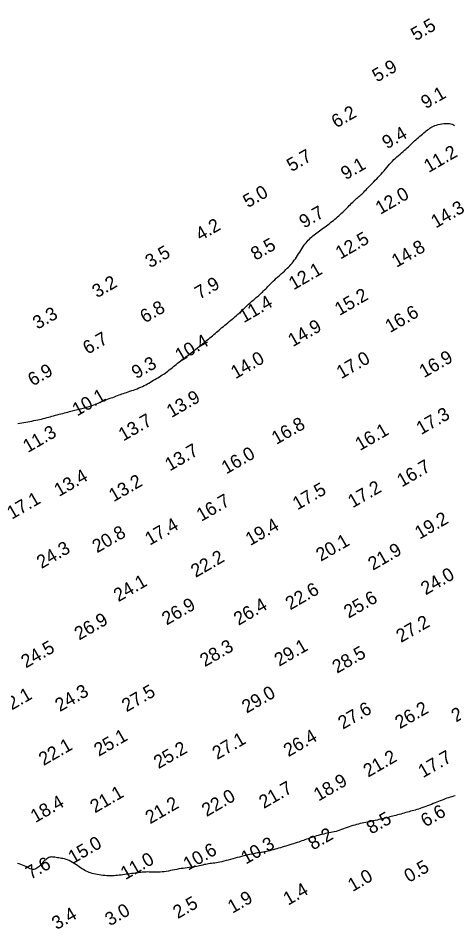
# Model space of a CAD drawing. Extents: x 3024098 to 3056816, y 418252 to 509144.
# Drawn here: x 3027019.2 to 3027183, y 427242 to 427584.5 of the extents above; entities that cross this region are included whole.
import ezdxf

# ---------------------------------------------------------------- set-up
doc = ezdxf.new("R2010")
doc.units = 0
doc.layers.add('V-CHAN-CONT-EL10', color=7, linetype='Continuous')
doc.layers.add('V-TOPO-SOUN-0911', color=7, linetype='Continuous')

msp = doc.modelspace()

# ---------------------------------------------------------------- linework, layer by layer
at = {"layer": 'V-CHAN-CONT-EL10'}
for points in [[(3027019.05, 427432.06), (3027019.79, 427432.19), (3027020.54, 427432.32), (3027021.31, 427432.45), (3027022.07, 427432.58), (3027022.84, 427432.71), (3027023.61, 427432.85), (3027024.37, 427432.98), (3027025.12, 427433.12), (3027025.86, 427433.27), (3027026.58, 427433.42), (3027027.28, 427433.57), (3027027.97, 427433.73), (3027028.63, 427433.9), (3027029.29, 427434.07), (3027029.93, 427434.24), (3027030.58, 427434.41), (3027031.22, 427434.59), (3027031.88, 427434.77), (3027032.54, 427434.96), (3027033.22, 427435.14), (3027033.91, 427435.32), (3027034.6, 427435.5), (3027035.29, 427435.68), (3027035.97, 427435.85), (3027036.63, 427436.02), (3027037.26, 427436.19), (3027037.87, 427436.35), (3027038.44, 427436.5), (3027038.98, 427436.64), (3027039.5, 427436.78), (3027040, 427436.92), (3027040.49, 427437.05), (3027040.98, 427437.18), (3027041.48, 427437.31), (3027041.99, 427437.44), (3027042.52, 427437.57), (3027043.07, 427437.71), (3027043.63, 427437.85), (3027044.19, 427437.99), (3027044.77, 427438.14), (3027045.34, 427438.3), (3027045.92, 427438.47), (3027046.48, 427438.64), (3027047.04, 427438.83), (3027047.59, 427439.03), (3027048.14, 427439.23), (3027048.69, 427439.45), (3027049.24, 427439.67), (3027049.8, 427439.9), (3027050.38, 427440.14), (3027050.97, 427440.39), (3027051.58, 427440.63), (3027052.2, 427440.89), (3027052.83, 427441.14), (3027053.47, 427441.39), (3027054.11, 427441.64), (3027054.74, 427441.88), (3027055.36, 427442.12), (3027055.96, 427442.34), (3027056.55, 427442.56), (3027057.12, 427442.77), (3027057.68, 427442.97), (3027058.23, 427443.16), (3027058.8, 427443.35), (3027059.37, 427443.55), (3027059.96, 427443.75), (3027060.57, 427443.96), (3027061.21, 427444.17), (3027061.87, 427444.4), (3027062.55, 427444.63), (3027063.24, 427444.88), (3027063.93, 427445.14), (3027064.61, 427445.41), (3027065.29, 427445.69), (3027065.95, 427445.98), (3027066.58, 427446.29), (3027067.2, 427446.6), (3027067.79, 427446.93), (3027068.37, 427447.26), (3027068.94, 427447.6), (3027069.5, 427447.94), (3027070.06, 427448.28), (3027070.62, 427448.62), (3027071.17, 427448.95), (3027071.72, 427449.28), (3027072.28, 427449.62), (3027072.83, 427449.95), (3027073.37, 427450.29), (3027073.92, 427450.64), (3027074.45, 427451.01), (3027074.98, 427451.38), (3027075.51, 427451.77), (3027076.02, 427452.17), (3027076.54, 427452.58), (3027077.05, 427453.01), (3027077.56, 427453.43), (3027078.08, 427453.86), (3027078.59, 427454.29), (3027079.12, 427454.71), (3027079.64, 427455.13), (3027080.18, 427455.55), (3027080.72, 427455.96), (3027081.28, 427456.38), (3027081.84, 427456.8), (3027082.41, 427457.23), (3027082.99, 427457.67), (3027083.58, 427458.12), (3027084.18, 427458.58), (3027084.79, 427459.05), (3027085.4, 427459.54), (3027086.01, 427460.02), (3027086.63, 427460.51), (3027087.24, 427461), (3027087.84, 427461.48), (3027088.44, 427461.96), (3027089.02, 427462.43), (3027089.59, 427462.89), (3027090.15, 427463.33), (3027090.7, 427463.78), (3027091.24, 427464.21), (3027091.77, 427464.65), (3027092.29, 427465.07), (3027092.8, 427465.5), (3027093.3, 427465.93), (3027093.8, 427466.35), (3027094.3, 427466.78), (3027094.8, 427467.21), (3027095.3, 427467.65), (3027095.81, 427468.09), (3027096.33, 427468.54), (3027096.87, 427468.99), (3027097.42, 427469.45), (3027097.98, 427469.92), (3027098.56, 427470.4), (3027099.13, 427470.87), (3027099.69, 427471.34), (3027100.24, 427471.8), (3027100.77, 427472.26), (3027101.28, 427472.7), (3027101.77, 427473.13), (3027102.22, 427473.54), (3027102.65, 427473.95), (3027103.07, 427474.34), (3027103.47, 427474.72), (3027103.87, 427475.1), (3027104.26, 427475.48), (3027104.65, 427475.85), (3027105.05, 427476.22), (3027105.45, 427476.59), (3027105.85, 427476.96), (3027106.26, 427477.32), (3027106.67, 427477.68), (3027107.08, 427478.04), (3027107.48, 427478.39), (3027107.9, 427478.74), (3027108.3, 427479.08), (3027108.71, 427479.42), (3027109.12, 427479.75), (3027109.52, 427480.09), (3027109.92, 427480.43), (3027110.32, 427480.77), (3027110.71, 427481.13), (3027111.1, 427481.5), (3027111.48, 427481.88), (3027111.86, 427482.27), (3027112.25, 427482.68), (3027112.65, 427483.11), (3027113.07, 427483.56), (3027113.52, 427484.03), (3027113.99, 427484.51), (3027114.5, 427485.02), (3027115.05, 427485.55), (3027115.63, 427486.09), (3027116.24, 427486.65), (3027116.86, 427487.21), (3027117.48, 427487.77), (3027118.1, 427488.33), (3027118.7, 427488.87), (3027119.27, 427489.4), (3027119.82, 427489.91), (3027120.33, 427490.41), (3027120.82, 427490.89), (3027121.29, 427491.38), (3027121.73, 427491.87), (3027122.16, 427492.38), (3027122.58, 427492.9), (3027123, 427493.45), (3027123.41, 427494.03), (3027123.82, 427494.64), (3027124.22, 427495.26), (3027124.63, 427495.89), (3027125.03, 427496.53), (3027125.43, 427497.16), (3027125.83, 427497.77), (3027126.23, 427498.37), (3027126.62, 427498.94), (3027127.02, 427499.48), (3027127.42, 427500), (3027127.83, 427500.49), (3027128.24, 427500.96), (3027128.66, 427501.41), (3027129.09, 427501.84), (3027129.54, 427502.25), (3027130, 427502.65), (3027130.48, 427503.03), (3027130.96, 427503.4), (3027131.46, 427503.77), (3027131.96, 427504.12), (3027132.48, 427504.48), (3027132.99, 427504.85), (3027133.51, 427505.22), (3027134.03, 427505.59), (3027134.55, 427505.98), (3027135.08, 427506.37), (3027135.6, 427506.77), (3027136.12, 427507.18), (3027136.64, 427507.6), (3027137.17, 427508.02), (3027137.69, 427508.45), (3027138.21, 427508.88), (3027138.73, 427509.31), (3027139.24, 427509.76), (3027139.76, 427510.21), (3027140.27, 427510.66), (3027140.77, 427511.12), (3027141.27, 427511.59), (3027141.76, 427512.06), (3027142.25, 427512.54), (3027142.73, 427513.02), (3027143.2, 427513.51), (3027143.66, 427513.98), (3027144.11, 427514.44), (3027144.54, 427514.88), (3027144.97, 427515.31), (3027145.37, 427515.7), (3027145.76, 427516.07), (3027146.14, 427516.41), (3027146.51, 427516.74), (3027146.88, 427517.05), (3027147.24, 427517.36), (3027147.6, 427517.68), (3027147.97, 427518.01), (3027148.34, 427518.35), (3027148.73, 427518.72), (3027149.13, 427519.11), (3027149.55, 427519.52), (3027149.98, 427519.95), (3027150.43, 427520.41), (3027150.89, 427520.88), (3027151.37, 427521.38), (3027151.86, 427521.89), (3027152.38, 427522.42), (3027152.91, 427522.96), (3027153.45, 427523.52), (3027154, 427524.09), (3027154.55, 427524.67), (3027155.1, 427525.27), (3027155.65, 427525.87), (3027156.2, 427526.48), (3027156.74, 427527.1), (3027157.27, 427527.71), (3027157.79, 427528.33), (3027158.31, 427528.95), (3027158.84, 427529.55), (3027159.37, 427530.15), (3027159.91, 427530.73), (3027160.47, 427531.3), (3027161.03, 427531.85), (3027161.61, 427532.38), (3027162.19, 427532.89), (3027162.76, 427533.39), (3027163.34, 427533.87), (3027163.9, 427534.35), (3027164.44, 427534.81), (3027164.96, 427535.26), (3027165.46, 427535.71), (3027165.93, 427536.15), (3027166.39, 427536.58), (3027166.83, 427537.01), (3027167.28, 427537.44), (3027167.73, 427537.87), (3027168.18, 427538.31), (3027168.65, 427538.74), (3027169.14, 427539.18), (3027169.64, 427539.62), (3027170.15, 427540.06), (3027170.67, 427540.49), (3027171.18, 427540.92), (3027171.69, 427541.33), (3027172.17, 427541.72), (3027172.64, 427542.09), (3027173.09, 427542.44), (3027173.52, 427542.77), (3027173.95, 427543.08), (3027174.39, 427543.36), (3027174.85, 427543.63), (3027175.33, 427543.87), (3027175.87, 427544.1), (3027176.45, 427544.3), (3027177.09, 427544.49), (3027177.78, 427544.65), (3027178.5, 427544.78), (3027179.23, 427544.87), (3027179.95, 427544.92), (3027180.64, 427544.92), (3027181.29, 427544.87), (3027181.88, 427544.75), (3027182.4, 427544.58), (3027182.85, 427544.35), (3027183.26, 427544.08)], [(3027183.45, 427291.99), (3027182.84, 427291.82), (3027182.23, 427291.64), (3027181.62, 427291.46), (3027181, 427291.26), (3027180.39, 427291.06), (3027179.78, 427290.84), (3027179.16, 427290.61), (3027178.54, 427290.38), (3027177.9, 427290.13), (3027177.26, 427289.88), (3027176.6, 427289.61), (3027175.93, 427289.34), (3027175.24, 427289.07), (3027174.53, 427288.79), (3027173.82, 427288.51), (3027173.11, 427288.24), (3027172.4, 427287.97), (3027171.7, 427287.71), (3027171.01, 427287.47), (3027170.35, 427287.24), (3027169.71, 427287.03), (3027169.09, 427286.84), (3027168.49, 427286.66), (3027167.9, 427286.49), (3027167.32, 427286.33), (3027166.74, 427286.18), (3027166.15, 427286.02), (3027165.55, 427285.85), (3027164.94, 427285.69), (3027164.32, 427285.51), (3027163.69, 427285.34), (3027163.06, 427285.16), (3027162.43, 427284.98), (3027161.81, 427284.81), (3027161.2, 427284.64), (3027160.61, 427284.48), (3027160.03, 427284.33), (3027159.48, 427284.18), (3027158.93, 427284.04), (3027158.38, 427283.9), (3027157.82, 427283.77), (3027157.26, 427283.63), (3027156.68, 427283.5), (3027156.07, 427283.35), (3027155.44, 427283.21), (3027154.78, 427283.06), (3027154.1, 427282.9), (3027153.4, 427282.75), (3027152.69, 427282.59), (3027151.98, 427282.43), (3027151.26, 427282.28), (3027150.55, 427282.13), (3027149.85, 427281.98), (3027149.15, 427281.84), (3027148.46, 427281.69), (3027147.77, 427281.54), (3027147.08, 427281.37), (3027146.39, 427281.2), (3027145.7, 427281), (3027145, 427280.79), (3027144.3, 427280.56), (3027143.6, 427280.31), (3027142.9, 427280.05), (3027142.19, 427279.79), (3027141.49, 427279.53), (3027140.79, 427279.28), (3027140.09, 427279.04), (3027139.4, 427278.83), (3027138.72, 427278.64), (3027138.05, 427278.47), (3027137.38, 427278.32), (3027136.71, 427278.18), (3027136.05, 427278.05), (3027135.39, 427277.92), (3027134.72, 427277.78), (3027134.05, 427277.63), (3027133.37, 427277.47), (3027132.69, 427277.29), (3027132.02, 427277.1), (3027131.34, 427276.9), (3027130.68, 427276.69), (3027130.03, 427276.48), (3027129.39, 427276.27), (3027128.77, 427276.06), (3027128.17, 427275.85), (3027127.58, 427275.64), (3027127, 427275.44), (3027126.43, 427275.24), (3027125.85, 427275.03), (3027125.26, 427274.83), (3027124.66, 427274.62), (3027124.03, 427274.42), (3027123.38, 427274.2), (3027122.71, 427273.99), (3027122.02, 427273.77), (3027121.31, 427273.56), (3027120.6, 427273.34), (3027119.88, 427273.12), (3027119.17, 427272.91), (3027118.47, 427272.7), (3027117.77, 427272.48), (3027117.09, 427272.28), (3027116.42, 427272.08), (3027115.76, 427271.89), (3027115.1, 427271.7), (3027114.45, 427271.53), (3027113.8, 427271.36), (3027113.15, 427271.21), (3027112.5, 427271.08), (3027111.85, 427270.95), (3027111.2, 427270.84), (3027110.54, 427270.72), (3027109.88, 427270.61), (3027109.2, 427270.5), (3027108.51, 427270.38), (3027107.8, 427270.24), (3027107.08, 427270.1), (3027106.33, 427269.94), (3027105.58, 427269.78), (3027104.8, 427269.6), (3027104.02, 427269.4), (3027103.21, 427269.2), (3027102.4, 427268.99), (3027101.57, 427268.77), (3027100.73, 427268.54), (3027099.88, 427268.3), (3027099.03, 427268.07), (3027098.19, 427267.84), (3027097.37, 427267.62), (3027096.57, 427267.41), (3027095.8, 427267.23), (3027095.06, 427267.07), (3027094.36, 427266.93), (3027093.71, 427266.82), (3027093.08, 427266.73), (3027092.48, 427266.65), (3027091.9, 427266.58), (3027091.34, 427266.5), (3027090.78, 427266.42), (3027090.23, 427266.33), (3027089.69, 427266.23), (3027089.14, 427266.11), (3027088.58, 427265.98), (3027088.01, 427265.85), (3027087.42, 427265.71), (3027086.82, 427265.58), (3027086.2, 427265.45), (3027085.56, 427265.33), (3027084.89, 427265.22), (3027084.2, 427265.12), (3027083.48, 427265.02), (3027082.75, 427264.93), (3027082, 427264.83), (3027081.23, 427264.73), (3027080.45, 427264.61), (3027079.66, 427264.49), (3027078.87, 427264.34), (3027078.07, 427264.18), (3027077.27, 427264.02), (3027076.47, 427263.86), (3027075.67, 427263.71), (3027074.88, 427263.57), (3027074.1, 427263.45), (3027073.33, 427263.36), (3027072.57, 427263.31), (3027071.84, 427263.28), (3027071.12, 427263.27), (3027070.42, 427263.28), (3027069.75, 427263.3), (3027069.1, 427263.32), (3027068.49, 427263.35), (3027067.91, 427263.36), (3027067.36, 427263.35), (3027066.83, 427263.34), (3027066.33, 427263.31), (3027065.83, 427263.27), (3027065.33, 427263.22), (3027064.82, 427263.16), (3027064.29, 427263.09), (3027063.73, 427263.02), (3027063.15, 427262.94), (3027062.53, 427262.85), (3027061.89, 427262.76), (3027061.23, 427262.67), (3027060.56, 427262.58), (3027059.88, 427262.49), (3027059.2, 427262.4), (3027058.53, 427262.31), (3027057.86, 427262.22), (3027057.21, 427262.15), (3027056.55, 427262.08), (3027055.9, 427262.02), (3027055.24, 427261.97), (3027054.58, 427261.94), (3027053.9, 427261.93), (3027053.2, 427261.94), (3027052.49, 427261.97), (3027051.77, 427262.02), (3027051.04, 427262.09), (3027050.32, 427262.18), (3027049.6, 427262.28), (3027048.9, 427262.4), (3027048.23, 427262.54), (3027047.59, 427262.68), (3027046.98, 427262.84), (3027046.41, 427263.02), (3027045.86, 427263.21), (3027045.33, 427263.42), (3027044.8, 427263.66), (3027044.28, 427263.93), (3027043.75, 427264.23), (3027043.21, 427264.57), (3027042.65, 427264.94), (3027042.07, 427265.34), (3027041.48, 427265.76), (3027040.87, 427266.18), (3027040.26, 427266.59), (3027039.64, 427266.98), (3027039.02, 427267.34), (3027038.4, 427267.65), (3027037.8, 427267.9), (3027037.2, 427268.1), (3027036.61, 427268.26), (3027036.03, 427268.39), (3027035.48, 427268.49), (3027034.94, 427268.58), (3027034.43, 427268.65), (3027033.94, 427268.73), (3027033.48, 427268.8), (3027033.04, 427268.88), (3027032.62, 427268.95), (3027032.21, 427268.99), (3027031.82, 427269), (3027031.44, 427268.98), (3027031.06, 427268.9), (3027030.69, 427268.76), (3027030.31, 427268.56), (3027029.92, 427268.3), (3027029.54, 427267.99), (3027029.16, 427267.64), (3027028.78, 427267.27), (3027028.41, 427266.87), (3027028.04, 427266.47), (3027027.68, 427266.08), (3027027.32, 427265.7), (3027026.97, 427265.34), (3027026.62, 427265.02), (3027026.27, 427264.74), (3027025.9, 427264.52), (3027025.51, 427264.36), (3027025.1, 427264.29), (3027024.66, 427264.29), (3027024.19, 427264.39), (3027023.69, 427264.57), (3027023.17, 427264.81), (3027022.62, 427265.09), (3027022.05, 427265.38), (3027021.46, 427265.68), (3027020.86, 427265.96), (3027020.25, 427266.2), (3027019.63, 427266.39), (3027019, 427266.53)]]:
    msp.add_lwpolyline(points, dxfattribs=at)

# ---------------------------------------------------------------- texts
at = {"layer": 'V-TOPO-SOUN-0911'}
for s, p in [('5.5', (3027168.66, 427575.78)), ('5.9', (3027154.1, 427560.27)), ('9.1', (3027172.42, 427550.21)), ('6.2', (3027138.78, 427543.01)), ('9.4', (3027157.84, 427535.13)), ('11.2 ', (3027173.52, 427526.24)), ('5.7', (3027121.98, 427526.57)), ('9.1', (3027142.3, 427523.5)), ('5.0', (3027105.56, 427513.02)), ('12.0 ', (3027155.33, 427510.49)), ('14.3 ', (3027176.21, 427505.37)), ('9.7', (3027126.67, 427505.31)), ('4.2', (3027087.73, 427500.59)), ('8.5', (3027108.45, 427493.21)), ('12.5 ', (3027140.31, 427493.66)), ('3.5', (3027068.79, 427490.38)), ('14.8 ', (3027161.42, 427490.57)), ('12.1 ', (3027122.72, 427482.09)), ('3.2', (3027048.82, 427479.1)), ('7.9', (3027087.37, 427478.57)), ('15.2 ', (3027139.99, 427472.46)), ('6.8', (3027066.83, 427469.65)), ('11.4 ', (3027104.04, 427469.77)), ('3.3', (3027026.48, 427467.29)), ('16.6 ', (3027158.96, 427466.01)), ('14.9 ', (3027122.44, 427460.72)), ('6.7', (3027045.34, 427457.87)), ('10.4 ', (3027079.99, 427455.11)), ('9.3', (3027063.65, 427448.65)), ('14.0 ', (3027100.94, 427448.68)), ('17.0 ', (3027140.67, 427448.68)), ('16.9 ', (3027171.79, 427449.07)), ('6.9', (3027024.67, 427445.93)), ('10.1 ', (3027041.35, 427434.65)), ('13.9 ', (3027076.8, 427434.05)), ('17.3 ', (3027170.67, 427427.65)), ('13.7 ', (3027058.73, 427425.25)), ('16.8 ', (3027116.27, 427423.97)), ('11.3 ', (3027022.8, 427420.89)), ('16.1 ', (3027147.69, 427421.66)), ('13.7 ', (3027076.18, 427413.97)), ('16.0 ', (3027097.43, 427412.85)), ('16.7 ', (3027163.42, 427407.96)), ('13.4 ', (3027034.55, 427404.39)), ('13.2 ', (3027055.09, 427402.42)), ('17.5 ', (3027124.17, 427399.33)), ('17.2 ', (3027144.95, 427400.12)), ('17.1 ', (3027016.81, 427395.84)), ('16.7 ', (3027088.03, 427395.04)), ('19.2 ', (3027170.11, 427388.34)), ('17.4 ', (3027068.67, 427386.05)), ('19.4 ', (3027106.46, 427385.92)), ('20.8 ', (3027048.85, 427383.19)), ('20.1 ', (3027132.96, 427380.02)), ('24.3 ', (3027027.95, 427377.29)), ('21.9 ', (3027152.56, 427376.63)), ('22.2 ', (3027085.93, 427373.94)), ('24.1 ', (3027056.87, 427364.8)), ('24.0 ', (3027172.39, 427367.38)), ('22.6 ', (3027121.49, 427361.74)), ('25.6 ', (3027143.44, 427358.62)), ('26.9 ', (3027075.03, 427356.03)), ('26.4 ', (3027102.03, 427355.93)), ('26.9 ', (3027042.13, 427350.38)), ('27.2 ', (3027163.12, 427349.47)), ('28.3 ', (3027089.34, 427340.34)), ('29.1 ', (3027117.31, 427340.52)), ('24.5 ', (3027022.1, 427339.89)), ('28.5 ', (3027139.07, 427337.88)), ('24.3 ', (3027034.88, 427323.48)), ('27.5 ', (3027059.96, 427323.38)), ('22.1 ', (3027013.6, 427322.25)), ('29.0 ', (3027105.1, 427322.89)), ('24.6 ', (3027183.82, 427319.55)), ('27.6 ', (3027141.27, 427316.86)), ('26.2 ', (3027162.66, 427317.02)), ('25.1 ', (3027049.49, 427306.67)), ('26.4 ', (3027120.77, 427306.49)), ('22.1 ', (3027028.76, 427303.19)), ('27.1 ', (3027093.98, 427305.45)), ('25.2 ', (3027071.95, 427302.02)), ('21.2 ', (3027150.75, 427298.81)), ('17.7 ', (3027171.39, 427298.61)), ('18.9 ', (3027132.09, 427289.82)), ('21.7 ', (3027111.52, 427287.03)), ('21.1 ', (3027048.08, 427285.37)), ('22.0 ', (3027090.04, 427284.01)), ('18.4 ', (3027025.66, 427281.72)), ('21.2 ', (3027068.8, 427281.26)), ('8.5', (3027151.96, 427277.39)), ('6.6', (3027172.34, 427280.09)), ('8.2', (3027130.05, 427271.42)), ('15.0 ', (3027039.81, 427266.33)), ('10.3 ', (3027104.79, 427266.1)), ('10.6 ', (3027083.07, 427263.78)), ('7.6', (3027023.88, 427260.4)), ('11.0 ', (3027059.5, 427260.26)), ('0.5', (3027166.1, 427259.22)), ('1.0', (3027144.93, 427255.8)), ('1.4', (3027120.67, 427250.65)), ('1.9', (3027099.77, 427247.63)), ('3.0', (3027053.66, 427242.88)), ('2.5', (3027079.19, 427245.6)), ('3.4', (3027033.66, 427241.47))]:
    msp.add_text(s, height=5, rotation=30, dxfattribs=at).set_placement(p)

doc.saveas('drawing.dxf')
